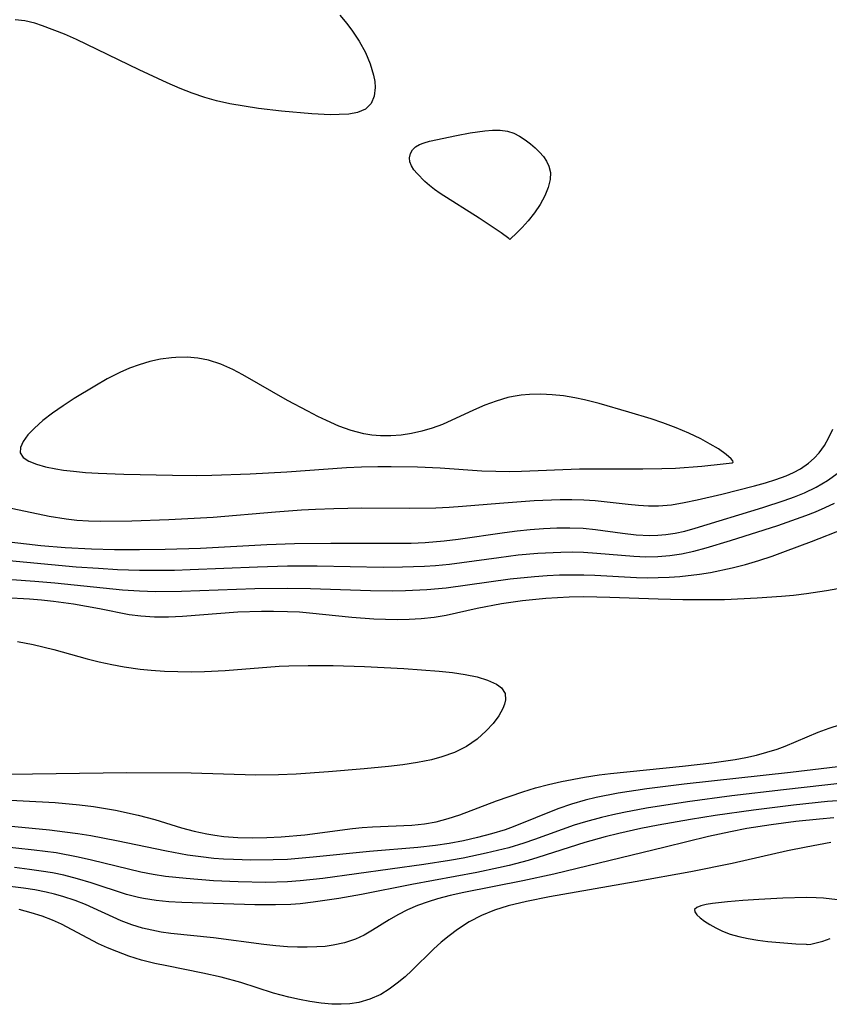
# Model space of a CAD drawing. Header units: metres. Extents: x 1073367 to 1082519, y 1569854 to 1574957.
# Tile 668 of 1056: x 1081152 to 1081262, y 1570410 to 1570543. Entities that reach past the tile are written whole.
import ezdxf

# ---------------------------------------------------------------- set-up
doc = ezdxf.new("R2010")
doc.units = ezdxf.units.M
doc.layers.add('CGG_CurvaNivelLidar_v1', color=253, linetype='Continuous', lineweight=30)

msp = doc.modelspace()

# ---------------------------------------------------------------- linework, layer by layer
at = {"layer": 'CGG_CurvaNivelLidar_v1'}
for p, q in [((1081153.0128, 1570543.0115, 78), (1081151.7143, 1570543.1494, 78)), ((1081195.534, 1570543.7473, 78), (1081196.4828, 1570542.6596, 78)), ((1081154.3637, 1570542.6904, 78), (1081153.0128, 1570543.0115, 78)), ((1081155.4217, 1570542.3367, 78), (1081154.3637, 1570542.6904, 78)), ((1081158.3819, 1570541.1857, 78), (1081155.4217, 1570542.3367, 78)), ((1081196.4828, 1570542.6596, 78), (1081197.2816, 1570541.6117, 78)), ((1081159.9944, 1570540.4754, 78), (1081158.3819, 1570541.1857, 78)), ((1081168.4532, 1570536.3985, 78), (1081159.9944, 1570540.4754, 78)), ((1081197.2816, 1570541.6117, 78), (1081198.187, 1570540.2544, 78)), ((1081198.187, 1570540.2544, 78), (1081199.0148, 1570538.7304, 78)), ((1081199.0148, 1570538.7304, 78), (1081199.6619, 1570537.1926, 78)), ((1081172.2361, 1570534.649, 78), (1081168.4532, 1570536.3985, 78)), ((1081199.6619, 1570537.1926, 78), (1081200.1082, 1570535.6842, 78)), ((1081200.1082, 1570535.6842, 78), (1081200.2626, 1570534.8295, 78)), ((1081173.9831, 1570533.8787, 78), (1081172.2361, 1570534.649, 78)), ((1081175.6347, 1570533.2209, 78), (1081173.9831, 1570533.8787, 78)), ((1081200.3256, 1570534.013, 78), (1081200.211, 1570532.8254, 78)), ((1081200.2626, 1570534.8295, 78), (1081200.3256, 1570534.013, 78)), ((1081177.3122, 1570532.6449, 78), (1081175.6347, 1570533.2209, 78)), ((1081178.895, 1570532.2005, 78), (1081177.3122, 1570532.6449, 78)), ((1081200.211, 1570532.8254, 78), (1081199.7901, 1570531.8343, 78)), ((1081180.6876, 1570531.8046, 78), (1081178.895, 1570532.2005, 78)), ((1081182.6189, 1570531.4592, 78), (1081180.6876, 1570531.8046, 78)), ((1081184.5601, 1570531.1716, 78), (1081182.6189, 1570531.4592, 78)), ((1081187.6676, 1570530.8081, 78), (1081184.5601, 1570531.1716, 78)), ((1081199.0032, 1570531.0852, 78), (1081197.9248, 1570530.6108, 78)), ((1081199.7901, 1570531.8343, 78), (1081199.0032, 1570531.0852, 78)), ((1081191.7681, 1570530.4346, 78), (1081187.6676, 1570530.8081, 78)), ((1081194.2767, 1570530.3312, 78), (1081191.7681, 1570530.4346, 78)), ((1081195.4455, 1570530.3341, 78), (1081194.2767, 1570530.3312, 78)), ((1081196.7562, 1570530.4028, 78), (1081195.4455, 1570530.3341, 78)), ((1081197.9248, 1570530.6108, 78), (1081196.7562, 1570530.4028, 78)), ((1081207.6648, 1570526.7359, 78), (1081211.2907, 1570527.5057, 78)), ((1081211.2907, 1570527.5057, 78), (1081213.1586, 1570527.864, 78)), ((1081213.1586, 1570527.864, 78), (1081215.1177, 1570528.1636, 78)), ((1081215.1177, 1570528.1636, 78), (1081216.1806, 1570528.2567, 78)), ((1081216.1806, 1570528.2567, 78), (1081217.2121, 1570528.2543, 78)), ((1081217.2121, 1570528.2543, 78), (1081218.199, 1570528.1107, 78)), ((1081218.199, 1570528.1107, 78), (1081219.0285, 1570527.8319, 78)), ((1081219.0285, 1570527.8319, 78), (1081219.8173, 1570527.434, 78)), ((1081219.8173, 1570527.434, 78), (1081220.5708, 1570526.9489, 78)), ((1081205.3617, 1570525.5848, 78), (1081205.7752, 1570526.0076, 78)), ((1081205.7752, 1570526.0076, 78), (1081206.3091, 1570526.3165, 78)), ((1081206.3091, 1570526.3165, 78), (1081206.9478, 1570526.5489, 78)), ((1081206.9478, 1570526.5489, 78), (1081207.6648, 1570526.7359, 78)), ((1081220.5708, 1570526.9489, 78), (1081221.2909, 1570526.4022, 78)), ((1081221.2909, 1570526.4022, 78), (1081221.9215, 1570525.8608, 78)), ((1081221.9215, 1570525.8608, 78), (1081222.5083, 1570525.2877, 78)), ((1081204.9716, 1570524.5246, 78), (1081205.0917, 1570525.0796, 78)), ((1081205.0175, 1570523.9503, 78), (1081204.9716, 1570524.5246, 78)), ((1081205.0917, 1570525.0796, 78), (1081205.3617, 1570525.5848, 78)), ((1081222.5083, 1570525.2877, 78), (1081223.0329, 1570524.6825, 78)), ((1081223.0329, 1570524.6825, 78), (1081223.4708, 1570524.0421, 78)), ((1081205.22, 1570523.4233, 78), (1081205.0175, 1570523.9503, 78)), ((1081205.5503, 1570522.901, 78), (1081205.22, 1570523.4233, 78)), ((1081223.4708, 1570524.0421, 78), (1081223.7905, 1570523.3603, 78)), ((1081223.7905, 1570523.3603, 78), (1081223.9759, 1570522.5367, 78)), ((1081205.9776, 1570522.3789, 78), (1081205.5503, 1570522.901, 78)), ((1081207.0437, 1570521.3005, 78), (1081205.9776, 1570522.3789, 78)), ((1081223.9759, 1570522.5367, 78), (1081223.943, 1570521.5897, 78)), ((1081207.6593, 1570520.7513, 78), (1081207.0437, 1570521.3005, 78)), ((1081208.3218, 1570520.2184, 78), (1081207.6593, 1570520.7513, 78)), ((1081223.6828, 1570520.5119, 78), (1081223.2253, 1570519.3656, 78)), ((1081223.943, 1570521.5897, 78), (1081223.6828, 1570520.5119, 78)), ((1081209.0879, 1570519.6745, 78), (1081208.3218, 1570520.2184, 78)), ((1081214.3846, 1570516.3566, 78), (1081209.0879, 1570519.6745, 78)), ((1081223.2253, 1570519.3656, 78), (1081222.6021, 1570518.2117, 78)), ((1081222.6021, 1570518.2117, 78), (1081221.8202, 1570517.0605, 78)), ((1081221.8202, 1570517.0605, 78), (1081220.9761, 1570516.0031, 78)), ((1081217.319, 1570514.3713, 78), (1081214.3846, 1570516.3566, 78)), ((1081220.9761, 1570516.0031, 78), (1081220.1484, 1570515.0784, 78)), ((1081218.3803, 1570513.6027, 78), (1081217.319, 1570514.3713, 78)), ((1081219.5009, 1570514.4126, 78), (1081218.5, 1570513.486, 78)), ((1081220.1484, 1570515.0784, 78), (1081219.5009, 1570514.4126, 78)), ((1081218.5, 1570513.486, 78), (1081218.3803, 1570513.6027, 78)), ((1081168.46, 1570496.5725, 78.5), (1081167.1528, 1570496.0863, 78.5)), ((1081169.903, 1570496.9912, 78.5), (1081168.46, 1570496.5725, 78.5)), ((1081171.3605, 1570497.2978, 78.5), (1081169.903, 1570496.9912, 78.5)), ((1081172.8222, 1570497.4942, 78.5), (1081171.3605, 1570497.2978, 78.5)), ((1081173.4377, 1570497.5431, 78.5), (1081172.8222, 1570497.4942, 78.5)), ((1081174.9277, 1570497.5716, 78.5), (1081173.4377, 1570497.5431, 78.5)), ((1081176.3978, 1570497.4601, 78.5), (1081174.9277, 1570497.5716, 78.5)), ((1081177.8371, 1570497.1877, 78.5), (1081176.3978, 1570497.4601, 78.5)), ((1081179.502, 1570496.6373, 78.5), (1081177.8371, 1570497.1877, 78.5)), ((1081181.1306, 1570495.9014, 78.5), (1081179.502, 1570496.6373, 78.5)), ((1081165.8668, 1570495.5165, 78.5), (1081164.153, 1570494.6376, 78.5)), ((1081167.1528, 1570496.0863, 78.5), (1081165.8668, 1570495.5165, 78.5)), ((1081182.44, 1570495.2161, 78.5), (1081181.1306, 1570495.9014, 78.5)), ((1081188.5089, 1570491.7437, 78.5), (1081182.44, 1570495.2161, 78.5)), ((1081164.153, 1570494.6376, 78.5), (1081162.4695, 1570493.6809, 78.5)), ((1081162.4695, 1570493.6809, 78.5), (1081159.6932, 1570491.9906, 78.5)), ((1081221.1397, 1570492.5518, 78.5), (1081220.0385, 1570492.4488, 78.5)), ((1081222.6714, 1570492.5886, 78.5), (1081221.1397, 1570492.5518, 78.5)), ((1081224.2074, 1570492.5181, 78.5), (1081222.6714, 1570492.5886, 78.5)), ((1081225.7403, 1570492.3521, 78.5), (1081224.2074, 1570492.5181, 78.5)), ((1081159.6932, 1570491.9906, 78.5), (1081158.1885, 1570491.019, 78.5)), ((1081191.2171, 1570490.2798, 78.5), (1081188.5089, 1570491.7437, 78.5)), ((1081216.6786, 1570491.6579, 78.5), (1081215.1403, 1570491.083, 78.5)), ((1081218.2405, 1570492.1178, 78.5), (1081216.6786, 1570491.6579, 78.5)), ((1081218.9468, 1570492.274, 78.5), (1081218.2405, 1570492.1178, 78.5)), ((1081220.0385, 1570492.4488, 78.5), (1081218.9468, 1570492.274, 78.5)), ((1081227.2624, 1570492.0968, 78.5), (1081225.7403, 1570492.3521, 78.5)), ((1081228.6051, 1570491.8041, 78.5), (1081227.2624, 1570492.0968, 78.5)), ((1081230.5523, 1570491.3271, 78.5), (1081228.6051, 1570491.8041, 78.5)), ((1081234.5696, 1570490.1804, 78.5), (1081230.5523, 1570491.3271, 78.5)), ((1081156.774, 1570490.0262, 78.5), (1081155.474, 1570489.0154, 78.5)), ((1081158.1885, 1570491.019, 78.5), (1081156.774, 1570490.0262, 78.5)), ((1081192.5781, 1570489.5861, 78.5), (1081191.2171, 1570490.2798, 78.5)), ((1081213.6207, 1570490.4328, 78.5), (1081209.396, 1570488.5066, 78.5)), ((1081215.1403, 1570491.083, 78.5), (1081213.6207, 1570490.4328, 78.5)), ((1081237.5887, 1570489.2596, 78.5), (1081234.5696, 1570490.1804, 78.5)), ((1081155.474, 1570489.0154, 78.5), (1081154.3278, 1570488.0013, 78.5)), ((1081193.7678, 1570489.0131, 78.5), (1081192.5781, 1570489.5861, 78.5)), ((1081195.4208, 1570488.2858, 78.5), (1081193.7678, 1570489.0131, 78.5)), ((1081209.396, 1570488.5066, 78.5), (1081208.0137, 1570487.9808, 78.5)), ((1081239.1725, 1570488.7262, 78.5), (1081237.5887, 1570489.2596, 78.5)), ((1081240.9655, 1570488.0519, 78.5), (1081239.1725, 1570488.7262, 78.5)), ((1081154.3278, 1570488.0013, 78.5), (1081153.4557, 1570487.0829, 78.5)), ((1081197.0867, 1570487.6729, 78.5), (1081195.4208, 1570488.2858, 78.5)), ((1081198.775, 1570487.2265, 78.5), (1081197.0867, 1570487.6729, 78.5)), ((1081199.8943, 1570487.0496, 78.5), (1081198.775, 1570487.2265, 78.5)), ((1081205.2145, 1570487.2664, 78.5), (1081203.8213, 1570487.0638, 78.5)), ((1081206.626, 1570487.5713, 78.5), (1081205.2145, 1570487.2664, 78.5)), ((1081208.0137, 1570487.9808, 78.5), (1081206.626, 1570487.5713, 78.5)), ((1081242.6891, 1570487.3208, 78.5), (1081240.9655, 1570488.0519, 78.5)), ((1081244.2854, 1570486.553, 78.5), (1081242.6891, 1570487.3208, 78.5)), ((1081261.5758, 1570486.7322, 78), (1081262.0952, 1570487.8719, 78)), ((1081152.8027, 1570486.1999, 78.5), (1081152.4283, 1570485.3802, 78.5)), ((1081153.4557, 1570487.0829, 78.5), (1081152.8027, 1570486.1999, 78.5)), ((1081201.0233, 1570486.9605, 78.5), (1081199.8943, 1570487.0496, 78.5)), ((1081202.4218, 1570486.9588, 78.5), (1081201.0233, 1570486.9605, 78.5)), ((1081203.8213, 1570487.0638, 78.5), (1081202.4218, 1570486.9588, 78.5)), ((1081245.5612, 1570485.8572, 78.5), (1081244.2854, 1570486.553, 78.5)), ((1081246.6583, 1570485.1864, 78.5), (1081245.5612, 1570485.8572, 78.5)), ((1081260.9768, 1570485.6614, 78), (1081261.5758, 1570486.7322, 78)), ((1081152.4283, 1570485.3802, 78.5), (1081152.4101, 1570484.6559, 78.5)), ((1081152.4101, 1570484.6559, 78.5), (1081152.8121, 1570484.0495, 78.5)), ((1081247.6969, 1570484.4596, 78.5), (1081246.6583, 1570485.1864, 78.5)), ((1081259.5966, 1570483.9347, 78), (1081260.2771, 1570484.6789, 78)), ((1081260.2771, 1570484.6789, 78), (1081260.9768, 1570485.6614, 78)), ((1081152.8121, 1570484.0495, 78.5), (1081153.568, 1570483.5497, 78.5)), ((1081153.568, 1570483.5497, 78.5), (1081154.5937, 1570483.1354, 78.5)), ((1081247.2873, 1570483.1596, 78.5), (1081248.5, 1570483.3358, 78.5)), ((1081248.3775, 1570483.8696, 78.5), (1081247.6969, 1570484.4596, 78.5)), ((1081248.6078, 1570483.5836, 78.5), (1081248.3775, 1570483.8696, 78.5)), ((1081248.5, 1570483.3358, 78.5), (1081248.6632, 1570483.4076, 78.5)), ((1081248.6632, 1570483.4076, 78.5), (1081248.6078, 1570483.5836, 78.5)), ((1081257.7458, 1570482.5223, 78), (1081258.8363, 1570483.2688, 78)), ((1081258.8363, 1570483.2688, 78), (1081259.5966, 1570483.9347, 78)), ((1081154.5937, 1570483.1354, 78.5), (1081155.8223, 1570482.7909, 78.5)), ((1081155.8223, 1570482.7909, 78.5), (1081157.2019, 1570482.5054, 78.5)), ((1081157.2019, 1570482.5054, 78.5), (1081158.2475, 1570482.3366, 78.5)), ((1081158.2475, 1570482.3366, 78.5), (1081159.5957, 1570482.1714, 78.5)), ((1081159.5957, 1570482.1714, 78.5), (1081161.2362, 1570482.0255, 78.5)), ((1081161.2362, 1570482.0255, 78.5), (1081162.9264, 1570481.9173, 78.5)), ((1081162.9264, 1570481.9173, 78.5), (1081166.3955, 1570481.7785, 78.5)), ((1081183.4592, 1570481.826, 78.5), (1081188.4086, 1570482.1094, 78.5)), ((1081188.4086, 1570482.1094, 78.5), (1081196.4347, 1570482.6859, 78.5)), ((1081196.4347, 1570482.6859, 78.5), (1081198.4848, 1570482.7824, 78.5)), ((1081198.4848, 1570482.7824, 78.5), (1081200.6736, 1570482.8315, 78.5)), ((1081200.6736, 1570482.8315, 78.5), (1081202.4682, 1570482.8355, 78.5)), ((1081202.4682, 1570482.8355, 78.5), (1081206.0537, 1570482.7632, 78.5)), ((1081206.0537, 1570482.7632, 78.5), (1081209.0788, 1570482.6261, 78.5)), ((1081209.0788, 1570482.6261, 78.5), (1081214.7457, 1570482.2559, 78.5)), ((1081214.7457, 1570482.2559, 78.5), (1081216.6331, 1570482.1768, 78.5)), ((1081216.6331, 1570482.1768, 78.5), (1081218.5031, 1570482.1578, 78.5)), ((1081218.5031, 1570482.1578, 78.5), (1081220.0776, 1570482.1838, 78.5)), ((1081220.0776, 1570482.1838, 78.5), (1081227.915, 1570482.4872, 78.5)), ((1081227.915, 1570482.4872, 78.5), (1081236.4435, 1570482.4996, 78.5)), ((1081236.4435, 1570482.4996, 78.5), (1081239.0474, 1570482.5438, 78.5)), ((1081239.0474, 1570482.5438, 78.5), (1081240.8765, 1570482.6119, 78.5)), ((1081240.8765, 1570482.6119, 78.5), (1081244.4113, 1570482.8652, 78.5)), ((1081244.4113, 1570482.8652, 78.5), (1081247.2873, 1570483.1596, 78.5)), ((1081255.802, 1570481.5631, 78), (1081256.8002, 1570482.0107, 78)), ((1081256.8002, 1570482.0107, 78), (1081257.7458, 1570482.5223, 78)), ((1081261.3814, 1570480.9123, 77.5), (1081262.8458, 1570481.9548, 77.5)), ((1081166.3955, 1570481.7785, 78.5), (1081172.964, 1570481.6429, 78.5)), ((1081172.964, 1570481.6429, 78.5), (1081176.2674, 1570481.623, 78.5)), ((1081176.2674, 1570481.623, 78.5), (1081178.2731, 1570481.647, 78.5)), ((1081178.2731, 1570481.647, 78.5), (1081183.4592, 1570481.826, 78.5)), ((1081251.5451, 1570480.1994, 78), (1081253.0067, 1570480.6074, 78)), ((1081253.0067, 1570480.6074, 78), (1081254.4311, 1570481.0538, 78)), ((1081254.4311, 1570481.0538, 78), (1081255.802, 1570481.5631, 78)), ((1081259.8664, 1570480.0336, 77.5), (1081261.3814, 1570480.9123, 77.5)), ((1081247.1298, 1570479.081, 78), (1081251.5451, 1570480.1994, 78)), ((1081256.9207, 1570478.7186, 77.5), (1081258.2755, 1570479.271, 77.5)), ((1081258.2755, 1570479.271, 77.5), (1081259.8664, 1570480.0336, 77.5)), ((1081212.1067, 1570477.4445, 78), (1081217.1188, 1570477.8717, 78)), ((1081217.1188, 1570477.8717, 78), (1081221.7713, 1570478.2173, 78)), ((1081221.7713, 1570478.2173, 78), (1081225.3027, 1570478.3722, 78)), ((1081225.3027, 1570478.3722, 78), (1081226.8952, 1570478.3806, 78)), ((1081226.8952, 1570478.3806, 78), (1081228.4811, 1570478.3332, 78)), ((1081228.4811, 1570478.3332, 78), (1081230.0407, 1570478.2233, 78)), ((1081230.0407, 1570478.2233, 78), (1081234.5029, 1570477.7248, 78)), ((1081240.3194, 1570477.6664, 78), (1081242.06, 1570477.9474, 78)), ((1081242.06, 1570477.9474, 78), (1081243.8051, 1570478.3068, 78)), ((1081243.8051, 1570478.3068, 78), (1081247.1298, 1570479.081, 78)), ((1081252.6403, 1570477.276, 77.5), (1081255.5363, 1570478.2165, 77.5)), ((1081255.5363, 1570478.2165, 77.5), (1081256.9207, 1570478.7186, 77.5)), ((1081149.6757, 1570477.525, 78), (1081156.3126, 1570476.1051, 78)), ((1081178.4701, 1570475.9838, 78), (1081186.8839, 1570476.72, 78)), ((1081186.8839, 1570476.72, 78), (1081190.3889, 1570476.9681, 78)), ((1081190.3889, 1570476.9681, 78), (1081192.269, 1570477.0677, 78)), ((1081192.269, 1570477.0677, 78), (1081194.7329, 1570477.1631, 78)), ((1081194.7329, 1570477.1631, 78), (1081198.5035, 1570477.2414, 78)), ((1081198.5035, 1570477.2414, 78), (1081204.9903, 1570477.1965, 78)), ((1081204.9903, 1570477.1965, 78), (1081208.497, 1570477.2372, 78)), ((1081208.497, 1570477.2372, 78), (1081210.3034, 1570477.32, 78)), ((1081210.3034, 1570477.32, 78), (1081212.1067, 1570477.4445, 78)), ((1081234.5029, 1570477.7248, 78), (1081235.8656, 1570477.5909, 78)), ((1081235.8656, 1570477.5909, 78), (1081237.2238, 1570477.5115, 78)), ((1081237.2238, 1570477.5115, 78), (1081238.5775, 1570477.5142, 78)), ((1081238.5775, 1570477.5142, 78), (1081240.3194, 1570477.6664, 78)), ((1081243.5406, 1570474.4862, 77.5), (1081252.6403, 1570477.276, 77.5)), ((1081258.4577, 1570476.191, 77), (1081259.7703, 1570476.7089, 77)), ((1081259.7703, 1570476.7089, 77), (1081261.0623, 1570477.2634, 77)), ((1081261.0623, 1570477.2634, 77), (1081262.3296, 1570477.8573, 77)), ((1081156.3126, 1570476.1051, 78), (1081158.5989, 1570475.7357, 78)), ((1081158.5989, 1570475.7357, 78), (1081160.0632, 1570475.5863, 78)), ((1081160.0632, 1570475.5863, 78), (1081161.6422, 1570475.4933, 78)), ((1081161.6422, 1570475.4933, 78), (1081163.229, 1570475.4528, 78)), ((1081163.229, 1570475.4528, 78), (1081167.4546, 1570475.4915, 78)), ((1081167.4546, 1570475.4915, 78), (1081172.4529, 1570475.6524, 78)), ((1081172.4529, 1570475.6524, 78), (1081178.4701, 1570475.9838, 78)), ((1081254.6889, 1570474.8733, 77), (1081258.4577, 1570476.191, 77)), ((1081211.5308, 1570472.9896, 77.5), (1081217.8074, 1570473.903, 77.5)), ((1081217.8074, 1570473.903, 77.5), (1081219.4859, 1570474.1164, 77.5)), ((1081219.4859, 1570474.1164, 77.5), (1081221.2697, 1570474.3046, 77.5)), ((1081221.2697, 1570474.3046, 77.5), (1081223.0517, 1570474.4469, 77.5)), ((1081223.0517, 1570474.4469, 77.5), (1081224.8294, 1570474.5334, 77.5)), ((1081224.8294, 1570474.5334, 77.5), (1081226.5996, 1570474.5512, 77.5)), ((1081226.5996, 1570474.5512, 77.5), (1081228.4125, 1570474.4795, 77.5)), ((1081228.4125, 1570474.4795, 77.5), (1081230.0799, 1570474.3193, 77.5)), ((1081230.0799, 1570474.3193, 77.5), (1081233.7202, 1570473.8045, 77.5)), ((1081240.8482, 1570473.8252, 77.5), (1081242.1172, 1570474.1025, 77.5)), ((1081242.1172, 1570474.1025, 77.5), (1081243.5406, 1570474.4862, 77.5)), ((1081248.3155, 1570472.8232, 77), (1081254.6889, 1570474.8733, 77)), ((1081259.2122, 1570472.6848, 76.5), (1081263.597, 1570474.4059, 76.5)), ((1081150.1645, 1570472.7413, 77.5), (1081155.1887, 1570472.1711, 77.5)), ((1081205.1867, 1570472.4895, 77.5), (1081207.0827, 1570472.5642, 77.5)), ((1081207.0827, 1570472.5642, 77.5), (1081209.6573, 1570472.7684, 77.5)), ((1081209.6573, 1570472.7684, 77.5), (1081211.5308, 1570472.9896, 77.5)), ((1081233.7202, 1570473.8045, 77.5), (1081235.5562, 1570473.5965, 77.5)), ((1081235.5562, 1570473.5965, 77.5), (1081237.3894, 1570473.5052, 77.5)), ((1081237.3894, 1570473.5052, 77.5), (1081238.4847, 1570473.5304, 77.5)), ((1081238.4847, 1570473.5304, 77.5), (1081239.5721, 1570473.6258, 77.5)), ((1081239.5721, 1570473.6258, 77.5), (1081240.8482, 1570473.8252, 77.5)), ((1081245.0121, 1570471.8182, 77), (1081248.3155, 1570472.8232, 77)), ((1081255.7126, 1570471.3669, 76.5), (1081259.2122, 1570472.6848, 76.5)), ((1081155.1887, 1570472.1711, 77.5), (1081158.492, 1570471.8684, 77.5)), ((1081158.492, 1570471.8684, 77.5), (1081162.0338, 1570471.6851, 77.5)), ((1081162.0338, 1570471.6851, 77.5), (1081165.1544, 1570471.6262, 77.5)), ((1081165.1544, 1570471.6262, 77.5), (1081168.4906, 1570471.6123, 77.5)), ((1081168.4906, 1570471.6123, 77.5), (1081171.9576, 1570471.6567, 77.5)), ((1081171.9576, 1570471.6567, 77.5), (1081176.7316, 1570471.8026, 77.5)), ((1081176.7316, 1570471.8026, 77.5), (1081185.7075, 1570472.2665, 77.5)), ((1081185.7075, 1570472.2665, 77.5), (1081189.414, 1570472.409, 77.5)), ((1081189.414, 1570472.409, 77.5), (1081194.3372, 1570472.4802, 77.5)), ((1081194.3372, 1570472.4802, 77.5), (1081203.2865, 1570472.4588, 77.5)), ((1081203.2865, 1570472.4588, 77.5), (1081205.1867, 1570472.4895, 77.5)), ((1081222.3005, 1570471.1074, 77), (1081225.4099, 1570471.2626, 77)), ((1081225.4099, 1570471.2626, 77), (1081226.9614, 1570471.2772, 77)), ((1081226.9614, 1570471.2772, 77), (1081228.4685, 1570471.2408, 77)), ((1081228.4685, 1570471.2408, 77), (1081230.2331, 1570471.1311, 77)), ((1081241.6915, 1570471.0273, 77), (1081243.3565, 1570471.3823, 77)), ((1081243.3565, 1570471.3823, 77), (1081245.0121, 1570471.8182, 77)), ((1081253.9244, 1570470.7225, 76.5), (1081255.7126, 1570471.3669, 76.5)), ((1081149.9705, 1570470.21, 77), (1081159.9819, 1570469.2938, 77)), ((1081210.3573, 1570469.6512, 77), (1081217.0029, 1570470.5522, 77)), ((1081217.0029, 1570470.5522, 77), (1081219.6504, 1570470.8711, 77)), ((1081219.6504, 1570470.8711, 77), (1081222.3005, 1570471.1074, 77)), ((1081230.2331, 1570471.1311, 77), (1081235.2651, 1570470.6946, 77)), ((1081235.2651, 1570470.6946, 77), (1081236.8825, 1570470.6331, 77)), ((1081236.8825, 1570470.6331, 77), (1081238.4964, 1570470.6585, 77)), ((1081238.4964, 1570470.6585, 77), (1081240.0989, 1570470.7903, 77)), ((1081240.0989, 1570470.7903, 77), (1081241.6915, 1570471.0273, 77)), ((1081250.3224, 1570469.603, 76.5), (1081252.121, 1570470.1252, 76.5)), ((1081252.121, 1570470.1252, 76.5), (1081253.9244, 1570470.7225, 76.5)), ((1081159.9819, 1570469.2938, 77), (1081162.9721, 1570469.078, 77)), ((1081162.9721, 1570469.078, 77), (1081165.5237, 1570468.9329, 77)), ((1081165.5237, 1570468.9329, 77), (1081168.5003, 1570468.8214, 77)), ((1081168.5003, 1570468.8214, 77), (1081170.075, 1570468.8024, 77)), ((1081170.075, 1570468.8024, 77), (1081173.226, 1570468.8342, 77)), ((1081173.226, 1570468.8342, 77), (1081175.3497, 1570468.8917, 77)), ((1081175.3497, 1570468.8917, 77), (1081184.4249, 1570469.2736, 77)), ((1081184.4249, 1570469.2736, 77), (1081188.5056, 1570469.3889, 77)), ((1081188.5056, 1570469.3889, 77), (1081192.51, 1570469.3871, 77)), ((1081192.51, 1570469.3871, 77), (1081201.426, 1570469.2494, 77)), ((1081201.426, 1570469.2494, 77), (1081204.0343, 1570469.26, 77)), ((1081204.0343, 1570469.26, 77), (1081206.9868, 1570469.3596, 77)), ((1081206.9868, 1570469.3596, 77), (1081208.4586, 1570469.4605, 77)), ((1081208.4586, 1570469.4605, 77), (1081210.3573, 1570469.6512, 77)), ((1081245.5959, 1570468.5285, 76.5), (1081248.5076, 1570469.1423, 76.5)), ((1081248.5076, 1570469.1423, 76.5), (1081250.3224, 1570469.603, 76.5)), ((1081151.2669, 1570467.5838, 76.5), (1081154.3623, 1570467.3526, 76.5)), ((1081154.3623, 1570467.3526, 76.5), (1081157.1, 1570467.1068, 76.5)), ((1081209.9097, 1570466.4401, 76.5), (1081218.5589, 1570467.657, 76.5)), ((1081218.5589, 1570467.657, 76.5), (1081221.833, 1570467.9851, 76.5)), ((1081221.833, 1570467.9851, 76.5), (1081223.5654, 1570468.103, 76.5)), ((1081223.5654, 1570468.103, 76.5), (1081225.209, 1570468.1777, 76.5)), ((1081225.209, 1570468.1777, 76.5), (1081226.8524, 1570468.2122, 76.5)), ((1081226.8524, 1570468.2122, 76.5), (1081228.4948, 1570468.2004, 76.5)), ((1081228.4948, 1570468.2004, 76.5), (1081229.9947, 1570468.1467, 76.5)), ((1081229.9947, 1570468.1467, 76.5), (1081235.5968, 1570467.8491, 76.5)), ((1081235.5968, 1570467.8491, 76.5), (1081237.0623, 1570467.8087, 76.5)), ((1081237.0623, 1570467.8087, 76.5), (1081238.5263, 1570467.8105, 76.5)), ((1081238.5263, 1570467.8105, 76.5), (1081239.9956, 1570467.8673, 76.5)), ((1081239.9956, 1570467.8673, 76.5), (1081241.4623, 1570467.9754, 76.5)), ((1081241.4623, 1570467.9754, 76.5), (1081244.1302, 1570468.2874, 76.5)), ((1081244.1302, 1570468.2874, 76.5), (1081245.5959, 1570468.5285, 76.5)), ((1081157.1, 1570467.1068, 76.5), (1081166.2187, 1570466.1657, 76.5)), ((1081166.2187, 1570466.1657, 76.5), (1081168.5216, 1570466.0164, 76.5)), ((1081168.5216, 1570466.0164, 76.5), (1081170.6564, 1570465.9604, 76.5)), ((1081170.6564, 1570465.9604, 76.5), (1081174.1811, 1570465.9965, 76.5)), ((1081174.1811, 1570465.9965, 76.5), (1081184.0884, 1570466.3354, 76.5)), ((1081184.0884, 1570466.3354, 76.5), (1081188.4988, 1570466.396, 76.5)), ((1081188.4988, 1570466.396, 76.5), (1081191.5917, 1570466.3396, 76.5)), ((1081191.5917, 1570466.3396, 76.5), (1081199.6998, 1570466.0587, 76.5)), ((1081199.6998, 1570466.0587, 76.5), (1081202.6559, 1570466.0385, 76.5)), ((1081202.6559, 1570466.0385, 76.5), (1081204.4157, 1570466.0662, 76.5)), ((1081204.4157, 1570466.0662, 76.5), (1081207.3114, 1570466.1976, 76.5)), ((1081207.3114, 1570466.1976, 76.5), (1081209.9097, 1570466.4401, 76.5)), ((1081261.2602, 1570466.0427, 76), (1081258.5472, 1570465.6357, 76)), ((1081262.772, 1570466.3083, 76), (1081261.2602, 1570466.0427, 76)), ((1081153.6454, 1570464.9078, 76), (1081150.3815, 1570465.0955, 76)), ((1081155.2712, 1570464.7724, 76), (1081153.6454, 1570464.9078, 76)), ((1081156.8906, 1570464.6048, 76), (1081155.2712, 1570464.7724, 76)), ((1081159.6171, 1570464.2371, 76), (1081156.8906, 1570464.6048, 76)), ((1081220.2062, 1570464.702, 76), (1081217.3807, 1570464.2812, 76)), ((1081223.357, 1570465.0073, 76), (1081220.2062, 1570464.702, 76)), ((1081226.5262, 1570465.1697, 76), (1081223.357, 1570465.0073, 76)), ((1081228.4967, 1570465.1994, 76), (1081226.5262, 1570465.1697, 76)), ((1081231.9899, 1570465.1339, 76), (1081228.4967, 1570465.1994, 76)), ((1081238.5234, 1570464.9098, 76), (1081231.9899, 1570465.1339, 76)), ((1081241.859, 1570464.8336, 76), (1081238.5234, 1570464.9098, 76)), ((1081245.5979, 1570464.8028, 76), (1081241.859, 1570464.8336, 76)), ((1081247.4641, 1570464.8347, 76), (1081245.5979, 1570464.8028, 76)), ((1081251.9167, 1570465.0412, 76), (1081247.4641, 1570464.8347, 76)), ((1081255.18, 1570465.262, 76), (1081251.9167, 1570465.0412, 76)), ((1081256.7993, 1570465.4183, 76), (1081255.18, 1570465.262, 76)), ((1081258.5472, 1570465.6357, 76), (1081256.7993, 1570465.4183, 76)), ((1081163.0881, 1570463.615, 76), (1081159.6171, 1570464.2371, 76)), ((1081167.1325, 1570462.8106, 76), (1081163.0881, 1570463.615, 76)), ((1081184.9909, 1570463.2501, 76), (1081181.7991, 1570463.1304, 76)), ((1081186.5884, 1570463.259, 76), (1081184.9909, 1570463.2501, 76)), ((1081188.4714, 1570463.2171, 76), (1081186.5884, 1570463.259, 76)), ((1081214.0925, 1570463.6282, 76), (1081209.9059, 1570462.704, 76)), ((1081217.3807, 1570464.2812, 76), (1081214.0925, 1570463.6282, 76)), ((1081168.6883, 1570462.5947, 76), (1081167.1325, 1570462.8106, 76)), ((1081170.5566, 1570462.4714, 76), (1081168.6883, 1570462.5947, 76)), ((1081172.4219, 1570462.4738, 76), (1081170.5566, 1570462.4714, 76)), ((1081174.2994, 1570462.5623, 76), (1081172.4219, 1570462.4738, 76)), ((1081181.7991, 1570463.1304, 76), (1081174.2994, 1570462.5623, 76)), ((1081190.1028, 1570463.1283, 76), (1081188.4714, 1570463.2171, 76)), ((1081191.4413, 1570463.0218, 76), (1081190.1028, 1570463.1283, 76)), ((1081197.1587, 1570462.4174, 76), (1081191.4413, 1570463.0218, 76)), ((1081200.1264, 1570462.199, 76), (1081197.1587, 1570462.4174, 76)), ((1081201.7316, 1570462.1394, 76), (1081200.1264, 1570462.199, 76)), ((1081203.333, 1570462.1247, 76), (1081201.7316, 1570462.1394, 76)), ((1081204.9285, 1570462.1596, 76), (1081203.333, 1570462.1247, 76)), ((1081206.5152, 1570462.2521, 76), (1081204.9285, 1570462.1596, 76)), ((1081208.3111, 1570462.4423, 76), (1081206.5152, 1570462.2521, 76)), ((1081209.9059, 1570462.704, 76), (1081208.3111, 1570462.4423, 76)), ((1081152.0471, 1570459.2112, 75.5), (1081154.1415, 1570458.7913, 75.5)), ((1081154.1415, 1570458.7913, 75.5), (1081156.9422, 1570458.104, 75.5)), ((1081156.9422, 1570458.104, 75.5), (1081161.4258, 1570456.8413, 75.5)), ((1081161.4258, 1570456.8413, 75.5), (1081163.0809, 1570456.4392, 75.5)), ((1081163.0809, 1570456.4392, 75.5), (1081164.7531, 1570456.0918, 75.5)), ((1081164.7531, 1570456.0918, 75.5), (1081166.4378, 1570455.7904, 75.5)), ((1081166.4378, 1570455.7904, 75.5), (1081168.602, 1570455.4745, 75.5)), ((1081168.602, 1570455.4745, 75.5), (1081170.068, 1570455.322, 75.5)), ((1081170.068, 1570455.322, 75.5), (1081171.8662, 1570455.1926, 75.5)), ((1081177.3016, 1570455.1246, 75.5), (1081180.0952, 1570455.2755, 75.5)), ((1081180.0952, 1570455.2755, 75.5), (1081187.365, 1570455.8483, 75.5)), ((1081187.365, 1570455.8483, 75.5), (1081188.6627, 1570455.9097, 75.5)), ((1081188.6627, 1570455.9097, 75.5), (1081191.2628, 1570455.9589, 75.5)), ((1081191.2628, 1570455.9589, 75.5), (1081194.6355, 1570455.9382, 75.5)), ((1081194.6355, 1570455.9382, 75.5), (1081198.8685, 1570455.8023, 75.5)), ((1081198.8685, 1570455.8023, 75.5), (1081204.2054, 1570455.5246, 75.5)), ((1081204.2054, 1570455.5246, 75.5), (1081208.9451, 1570455.1869, 75.5)), ((1081171.8662, 1570455.1926, 75.5), (1081173.6728, 1570455.1174, 75.5)), ((1081173.6728, 1570455.1174, 75.5), (1081175.4852, 1570455.0942, 75.5)), ((1081175.4852, 1570455.0942, 75.5), (1081177.3016, 1570455.1246, 75.5)), ((1081208.9451, 1570455.1869, 75.5), (1081210.7749, 1570455.0038, 75.5)), ((1081210.7749, 1570455.0038, 75.5), (1081212.4958, 1570454.7465, 75.5)), ((1081212.4958, 1570454.7465, 75.5), (1081214.0923, 1570454.404, 75.5)), ((1081214.0923, 1570454.404, 75.5), (1081215.5128, 1570453.9712, 75.5)), ((1081215.5128, 1570453.9712, 75.5), (1081216.6883, 1570453.4355, 75.5)), ((1081216.6883, 1570453.4355, 75.5), (1081217.0186, 1570453.2244, 75.5)), ((1081217.0186, 1570453.2244, 75.5), (1081217.3864, 1570452.9169, 75.5)), ((1081217.3864, 1570452.9169, 75.5), (1081217.8585, 1570452.1862, 75.5)), ((1081217.9346, 1570451.3113, 75.5), (1081217.8067, 1570450.7406, 75.5)), ((1081217.8585, 1570452.1862, 75.5), (1081217.9346, 1570451.3113, 75.5)), ((1081217.571, 1570450.1447, 75.5), (1081217.0006, 1570449.1411, 75.5)), ((1081217.8067, 1570450.7406, 75.5), (1081217.571, 1570450.1447, 75.5)), ((1081217.0006, 1570449.1411, 75.5), (1081216.2402, 1570448.1195, 75.5)), ((1081216.2402, 1570448.1195, 75.5), (1081215.3253, 1570447.1121, 75.5)), ((1081260.1239, 1570446.9414, 76), (1081261.6254, 1570447.5049, 76)), ((1081261.6254, 1570447.5049, 76), (1081263.151, 1570447.9857, 76)), ((1081214.0788, 1570445.9909, 75.5), (1081212.6555, 1570445.0062, 75.5)), ((1081215.3253, 1570447.1121, 75.5), (1081214.0788, 1570445.9909, 75.5)), ((1081255.68, 1570445.0698, 76), (1081260.1239, 1570446.9414, 76)), ((1081212.6555, 1570445.0062, 75.5), (1081211.0569, 1570444.2152, 75.5)), ((1081253.2225, 1570444.2261, 76), (1081254.6035, 1570444.6652, 76)), ((1081254.6035, 1570444.6652, 76), (1081255.68, 1570445.0698, 76)), ((1081209.3237, 1570443.5955, 75.5), (1081207.9083, 1570443.214, 75.5)), ((1081211.0569, 1570444.2152, 75.5), (1081209.3237, 1570443.5955, 75.5)), ((1081248.9254, 1570443.2676, 76), (1081250.3781, 1570443.5396, 76)), ((1081250.3781, 1570443.5396, 76), (1081251.8121, 1570443.8554, 76)), ((1081251.8121, 1570443.8554, 76), (1081253.2225, 1570444.2261, 76)), ((1081198.8555, 1570441.9866, 75.5), (1081194.0161, 1570441.5861, 75.5)), ((1081202.1081, 1570442.297, 75.5), (1081198.8555, 1570441.9866, 75.5)), ((1081204.079, 1570442.5334, 75.5), (1081202.1081, 1570442.297, 75.5)), ((1081206.0186, 1570442.8301, 75.5), (1081204.079, 1570442.5334, 75.5)), ((1081207.9083, 1570443.214, 75.5), (1081206.0186, 1570442.8301, 75.5)), ((1081232.1093, 1570441.3613, 76), (1081241.8343, 1570442.3401, 76)), ((1081241.8343, 1570442.3401, 76), (1081245.7628, 1570442.7933, 76)), ((1081245.7628, 1570442.7933, 76), (1081248.9254, 1570443.2676, 76)), ((1081265.1546, 1570442.5439, 76.5), (1081256.3762, 1570441.4987, 76.5)), ((1081166.8022, 1570441.4741, 75.5), (1081150.8513, 1570441.2101, 75.5)), ((1081175.4642, 1570441.4132, 75.5), (1081166.8022, 1570441.4741, 75.5)), ((1081184.215, 1570441.1417, 75.5), (1081175.4642, 1570441.4132, 75.5)), ((1081187.2763, 1570441.163, 75.5), (1081184.215, 1570441.1417, 75.5)), ((1081189.6761, 1570441.2777, 75.5), (1081187.2763, 1570441.163, 75.5)), ((1081194.0161, 1570441.5861, 75.5), (1081189.6761, 1570441.2777, 75.5)), ((1081225.4586, 1570440.277, 76), (1081228.584, 1570440.8705, 76)), ((1081228.584, 1570440.8705, 76), (1081230.5615, 1570441.1678, 76)), ((1081230.5615, 1570441.1678, 76), (1081232.1093, 1570441.3613, 76)), ((1081256.3762, 1570441.4987, 76.5), (1081242.0577, 1570439.924, 76.5)), ((1081220.2391, 1570438.9067, 76), (1081221.9737, 1570439.4412, 76)), ((1081221.9737, 1570439.4412, 76), (1081223.7062, 1570439.8884, 76)), ((1081223.7062, 1570439.8884, 76), (1081225.4586, 1570440.277, 76)), ((1081242.0577, 1570439.924, 76.5), (1081236.9914, 1570439.2814, 76.5)), ((1081263.8424, 1570440.0824, 77), (1081255.4471, 1570439.1666, 77)), ((1081145.477, 1570438.0396, 76), (1081157.1038, 1570437.4449, 76)), ((1081216.705, 1570437.6612, 76), (1081220.2391, 1570438.9067, 76)), ((1081230.1549, 1570438.1144, 76.5), (1081228.6845, 1570437.7593, 76.5)), ((1081233.135, 1570438.6968, 76.5), (1081230.1549, 1570438.1144, 76.5)), ((1081236.9914, 1570439.2814, 76.5), (1081233.135, 1570438.6968, 76.5)), ((1081248.498, 1570438.3484, 77), (1081242.4688, 1570437.5345, 77)), ((1081255.4471, 1570439.1666, 77), (1081248.498, 1570438.3484, 77)), ((1081157.1038, 1570437.4449, 76), (1081160.398, 1570437.1539, 76)), ((1081160.398, 1570437.1539, 76), (1081162.3111, 1570436.9096, 76)), ((1081162.3111, 1570436.9096, 76), (1081165.2652, 1570436.408, 76)), ((1081211.7509, 1570435.7989, 76), (1081216.705, 1570437.6612, 76)), ((1081226.818, 1570437.2236, 76.5), (1081224.9841, 1570436.5979, 76.5)), ((1081228.6845, 1570437.7593, 76.5), (1081226.818, 1570437.2236, 76.5)), ((1081236.9774, 1570436.682, 77), (1081233.9176, 1570436.1171, 77)), ((1081242.4688, 1570437.5345, 77), (1081236.9774, 1570436.682, 77)), ((1081256.8087, 1570437.0911, 77.5), (1081251.3896, 1570436.4351, 77.5)), ((1081261.3985, 1570437.567, 77.5), (1081256.8087, 1570437.0911, 77.5)), ((1081265.5, 1570437.8699, 77.5), (1081261.3985, 1570437.567, 77.5)), ((1081165.2652, 1570436.408, 76), (1081168.3161, 1570435.7511, 76)), ((1081168.3161, 1570435.7511, 76), (1081170.5866, 1570435.1378, 76)), ((1081210.1717, 1570435.2762, 76), (1081211.7509, 1570435.7989, 76)), ((1081224.9841, 1570436.5979, 76.5), (1081218.939, 1570434.1581, 76.5)), ((1081230.8741, 1570435.438, 77), (1081228.7126, 1570434.8594, 77)), ((1081232.3907, 1570435.793, 77), (1081230.8741, 1570435.438, 77)), ((1081233.9176, 1570436.1171, 77), (1081232.3907, 1570435.793, 77)), ((1081246.2358, 1570435.7145, 77.5), (1081242.8889, 1570435.1705, 77.5)), ((1081251.3896, 1570436.4351, 77.5), (1081246.2358, 1570435.7145, 77.5)), ((1081262.2265, 1570435.3603, 78), (1081260.3052, 1570435.2043, 78)), ((1081156.3477, 1570433.7132, 76.5), (1081145.8058, 1570434.7205, 76.5)), ((1081170.5866, 1570435.1378, 76), (1081174.1767, 1570434.0232, 76)), ((1081174.1767, 1570434.0232, 76), (1081175.8731, 1570433.5675, 76)), ((1081197.2684, 1570433.9351, 76), (1081198.5492, 1570434.0656, 76)), ((1081198.5492, 1570434.0656, 76), (1081199.9745, 1570434.1653, 76)), ((1081199.9745, 1570434.1653, 76), (1081205.2606, 1570434.3966, 76)), ((1081205.2606, 1570434.3966, 76), (1081206.9943, 1570434.5733, 76)), ((1081206.9943, 1570434.5733, 76), (1081208.5752, 1570434.854, 76)), ((1081208.5752, 1570434.854, 76), (1081210.1717, 1570435.2762, 76)), ((1081218.939, 1570434.1581, 76.5), (1081217.8719, 1570433.7792, 76.5)), ((1081227.2, 1570434.3853, 77), (1081221.8314, 1570432.4399, 77)), ((1081228.7126, 1570434.8594, 77), (1081227.2, 1570434.3853, 77)), ((1081238.512, 1570434.3818, 77.5), (1081236.2088, 1570433.9251, 77.5)), ((1081242.8889, 1570435.1705, 77.5), (1081238.512, 1570434.3818, 77.5)), ((1081253.8075, 1570434.4367, 78), (1081250.5198, 1570433.9187, 78)), ((1081257.1063, 1570434.868, 78), (1081253.8075, 1570434.4367, 78)), ((1081260.3052, 1570435.2043, 78), (1081257.1063, 1570434.868, 78)), ((1081158.4489, 1570433.4611, 76.5), (1081156.3477, 1570433.7132, 76.5)), ((1081160.1668, 1570433.2151, 76.5), (1081158.4489, 1570433.4611, 76.5)), ((1081161.9223, 1570432.9308, 76.5), (1081160.1668, 1570433.2151, 76.5)), ((1081165.4173, 1570432.2846, 76.5), (1081161.9223, 1570432.9308, 76.5)), ((1081175.8731, 1570433.5675, 76), (1081177.5921, 1570433.2004, 76)), ((1081177.5921, 1570433.2004, 76), (1081178.6732, 1570433.0253, 76)), ((1081178.6732, 1570433.0253, 76), (1081179.8858, 1570432.8786, 76)), ((1081179.8858, 1570432.8786, 76), (1081181.8081, 1570432.7396, 76)), ((1081181.8081, 1570432.7396, 76), (1081183.7427, 1570432.6927, 76)), ((1081183.7427, 1570432.6927, 76), (1081185.6842, 1570432.7205, 76)), ((1081185.6842, 1570432.7205, 76), (1081187.6278, 1570432.8121, 76)), ((1081187.6278, 1570432.8121, 76), (1081190.836, 1570433.0944, 76)), ((1081190.836, 1570433.0944, 76), (1081197.2684, 1570433.9351, 76)), ((1081214.1473, 1570432.7075, 76.5), (1081212.2492, 1570432.28, 76.5)), ((1081216.0235, 1570433.2042, 76.5), (1081214.1473, 1570432.7075, 76.5)), ((1081217.8719, 1570433.7792, 76.5), (1081216.0235, 1570433.2042, 76.5)), ((1081231.3695, 1570432.7975, 77.5), (1081228.6243, 1570432.0311, 77.5)), ((1081233.23, 1570433.263, 77.5), (1081231.3695, 1570432.7975, 77.5)), ((1081236.2088, 1570433.9251, 77.5), (1081233.23, 1570433.263, 77.5)), ((1081245.3134, 1570432.8478, 78), (1081239.4979, 1570431.4035, 78)), ((1081248.3055, 1570433.5074, 78), (1081245.3134, 1570432.8478, 78)), ((1081250.5198, 1570433.9187, 78), (1081248.3055, 1570433.5074, 78)), ((1081154.294, 1570431.0335, 77), (1081144.9053, 1570431.9766, 77)), ((1081172.147, 1570430.8747, 76.5), (1081165.4173, 1570432.2846, 76.5)), ((1081206.0733, 1570431.3528, 76.5), (1081199.567, 1570430.831, 76.5)), ((1081208.4619, 1570431.6313, 76.5), (1081206.0733, 1570431.3528, 76.5)), ((1081210.3336, 1570431.9185, 76.5), (1081208.4619, 1570431.6313, 76.5)), ((1081212.2492, 1570432.28, 76.5), (1081210.3336, 1570431.9185, 76.5)), ((1081218.3483, 1570431.3404, 77), (1081216.8454, 1570430.9454, 77)), ((1081220.3871, 1570431.9516, 77), (1081218.3483, 1570431.3404, 77)), ((1081221.8314, 1570432.4399, 77), (1081220.3871, 1570431.9516, 77)), ((1081228.6243, 1570432.0311, 77.5), (1081222.2844, 1570429.9996, 77.5)), ((1081239.4979, 1570431.4035, 78), (1081224.4584, 1570427.7875, 78)), ((1081258.4976, 1570431.4384, 78.5), (1081255.9803, 1570430.9076, 78.5)), ((1081261.8286, 1570432.0316, 78.5), (1081258.4976, 1570431.4384, 78.5)), ((1081157.2733, 1570430.6315, 77), (1081154.294, 1570431.0335, 77)), ((1081160.2168, 1570430.08, 77), (1081157.2733, 1570430.6315, 77)), ((1081162.0435, 1570429.6691, 77), (1081160.2168, 1570430.08, 77)), ((1081175.007, 1570430.3485, 76.5), (1081172.147, 1570430.8747, 76.5)), ((1081176.7743, 1570430.0981, 76.5), (1081175.007, 1570430.3485, 76.5)), ((1081178.5498, 1570429.9078, 76.5), (1081176.7743, 1570430.0981, 76.5)), ((1081191.9358, 1570430.0461, 76.5), (1081188.4794, 1570429.7712, 76.5)), ((1081199.567, 1570430.831, 76.5), (1081191.9358, 1570430.0461, 76.5)), ((1081215.3312, 1570430.585, 77), (1081212.1855, 1570429.9292, 77)), ((1081216.8454, 1570430.9454, 77), (1081215.3312, 1570430.585, 77)), ((1081222.2844, 1570429.9996, 77.5), (1081220.9968, 1570429.6202, 77.5)), ((1081255.9803, 1570430.9076, 78.5), (1081248.5072, 1570429.2289, 78.5)), ((1081168.6736, 1570428.0329, 77), (1081162.0435, 1570429.6691, 77)), ((1081179.8723, 1570429.8041, 76.5), (1081178.5498, 1570429.9078, 76.5)), ((1081181.1975, 1570429.7299, 76.5), (1081179.8723, 1570429.8041, 76.5)), ((1081183.56, 1570429.6658, 76.5), (1081181.1975, 1570429.7299, 76.5)), ((1081186.5381, 1570429.6908, 76.5), (1081183.56, 1570429.6658, 76.5)), ((1081188.4794, 1570429.7712, 76.5), (1081186.5381, 1570429.6908, 76.5)), ((1081206.9151, 1570429.0561, 77), (1081193.2496, 1570427.1769, 77)), ((1081210.3398, 1570429.5961, 77), (1081206.9151, 1570429.0561, 77)), ((1081212.1855, 1570429.9292, 77), (1081210.3398, 1570429.5961, 77)), ((1081218.3987, 1570428.937, 77.5), (1081216.9626, 1570428.6039, 77.5)), ((1081220.9968, 1570429.6202, 77.5), (1081218.3987, 1570428.937, 77.5)), ((1081248.5072, 1570429.2289, 78.5), (1081242.9543, 1570428.1, 78.5)), ((1081153.6793, 1570428.4177, 77.5), (1081151.6273, 1570428.6632, 77.5)), ((1081155.233, 1570428.1958, 77.5), (1081153.6793, 1570428.4177, 77.5)), ((1081156.7752, 1570427.9336, 77.5), (1081155.233, 1570428.1958, 77.5)), ((1081158.3024, 1570427.6205, 77.5), (1081156.7752, 1570427.9336, 77.5)), ((1081160.1476, 1570427.1566, 77.5), (1081158.3024, 1570427.6205, 77.5)), ((1081170.3394, 1570427.71, 77), (1081168.6736, 1570428.0329, 77)), ((1081172.0187, 1570427.456, 77), (1081170.3394, 1570427.71, 77)), ((1081174.812, 1570427.163, 77), (1081172.0187, 1570427.456, 77)), ((1081214.0721, 1570428.0065, 77.5), (1081205.2689, 1570426.39, 77.5)), ((1081216.9626, 1570428.6039, 77.5), (1081214.0721, 1570428.0065, 77.5)), ((1081224.4584, 1570427.7875, 78), (1081220.2786, 1570426.8781, 78)), ((1081242.9543, 1570428.1, 78.5), (1081235.4081, 1570426.7151, 78.5)), ((1081152.8577, 1570425.8803, 78), (1081149.9036, 1570426.239, 78)), ((1081161.9645, 1570426.617, 77.5), (1081160.1476, 1570427.1566, 77.5)), ((1081166.7717, 1570425.0441, 77.5), (1081161.9645, 1570426.617, 77.5)), ((1081178.519, 1570426.8867, 77), (1081174.812, 1570427.163, 77)), ((1081181.8163, 1570426.7257, 77), (1081178.519, 1570426.8867, 77)), ((1081185.5701, 1570426.6487, 77), (1081181.8163, 1570426.7257, 77)), ((1081188.4706, 1570426.7295, 77), (1081185.5701, 1570426.6487, 77)), ((1081190.1913, 1570426.8526, 77), (1081188.4706, 1570426.7295, 77)), ((1081193.2496, 1570427.1769, 77), (1081190.1913, 1570426.8526, 77)), ((1081205.2689, 1570426.39, 77.5), (1081198.4827, 1570425.0285, 77.5)), ((1081220.2786, 1570426.8781, 78), (1081212.2957, 1570425.2859, 78)), ((1081235.4081, 1570426.7151, 78.5), (1081223.8724, 1570424.6938, 78.5)), ((1081154.3883, 1570425.6356, 78), (1081152.8577, 1570425.8803, 78)), ((1081155.902, 1570425.3421, 78), (1081154.3883, 1570425.6356, 78)), ((1081157.0462, 1570425.0779, 78), (1081155.902, 1570425.3421, 78)), ((1081158.1751, 1570424.7721, 78), (1081157.0462, 1570425.0779, 78)), ((1081159.8036, 1570424.235, 78), (1081158.1751, 1570424.7721, 78)), ((1081168.3828, 1570424.6175, 77.5), (1081166.7717, 1570425.0441, 77.5)), ((1081198.4827, 1570425.0285, 77.5), (1081195.4324, 1570424.4935, 77.5)), ((1081210.4476, 1570424.869, 78), (1081208.7505, 1570424.424, 78)), ((1081212.2957, 1570425.2859, 78), (1081210.4476, 1570424.869, 78)), ((1081223.8724, 1570424.6938, 78.5), (1081220.7764, 1570424.0976, 78.5)), ((1081161.2315, 1570423.6699, 78), (1081159.8036, 1570424.235, 78)), ((1081166.0455, 1570421.4764, 78), (1081161.2315, 1570423.6699, 78)), ((1081169.0577, 1570424.4745, 77.5), (1081168.3828, 1570424.6175, 77.5)), ((1081170.7476, 1570424.2136, 77.5), (1081169.0577, 1570424.4745, 77.5)), ((1081172.4697, 1570424.0519, 77.5), (1081170.7476, 1570424.2136, 77.5)), ((1081174.2105, 1570423.9559, 77.5), (1081172.4697, 1570424.0519, 77.5)), ((1081184.1009, 1570423.6334, 77.5), (1081174.2105, 1570423.9559, 77.5)), ((1081186.8675, 1570423.6076, 77.5), (1081184.1009, 1570423.6334, 77.5)), ((1081188.9548, 1570423.6836, 77.5), (1081186.8675, 1570423.6076, 77.5)), ((1081190.1875, 1570423.7857, 77.5), (1081188.9548, 1570423.6836, 77.5)), ((1081191.9348, 1570423.9811, 77.5), (1081190.1875, 1570423.7857, 77.5)), ((1081195.4324, 1570424.4935, 77.5), (1081191.9348, 1570423.9811, 77.5)), ((1081206.0499, 1570423.5204, 78), (1081204.6793, 1570422.9363, 78)), ((1081207.4676, 1570424.0313, 78), (1081206.0499, 1570423.5204, 78)), ((1081208.7505, 1570424.424, 78), (1081207.4676, 1570424.0313, 78)), ((1081218.2594, 1570423.4839, 78.5), (1081216.4383, 1570422.913, 78.5)), ((1081220.7764, 1570424.0976, 78.5), (1081218.2594, 1570423.4839, 78.5)), ((1081244.2813, 1570423.4939, 79), (1081243.7348, 1570423.2762, 79)), ((1081245.0162, 1570423.6674, 79), (1081244.2813, 1570423.4939, 79)), ((1081245.8843, 1570423.8103, 79), (1081245.0162, 1570423.6674, 79)), ((1081247.8691, 1570424.0425, 79), (1081245.8843, 1570423.8103, 79)), ((1081249.954, 1570424.2216, 79), (1081247.8691, 1570424.0425, 79)), ((1081252.1064, 1570424.3552, 79), (1081249.954, 1570424.2216, 79)), ((1081255.376, 1570424.5105, 79), (1081252.1064, 1570424.3552, 79)), ((1081258.5556, 1570424.6053, 79), (1081255.376, 1570424.5105, 79)), ((1081259.8676, 1570424.5869, 79), (1081258.5556, 1570424.6053, 79)), ((1081260.8586, 1570424.5253, 79), (1081259.8676, 1570424.5869, 79)), ((1081262.7503, 1570424.289, 79), (1081260.8586, 1570424.5253, 79)), ((1081153.8957, 1570422.5703, 78.5), (1081152.2644, 1570422.9903, 78.5)), ((1081155.3505, 1570422.094, 78.5), (1081153.8957, 1570422.5703, 78.5)), ((1081156.7713, 1570421.5401, 78.5), (1081155.3505, 1570422.094, 78.5)), ((1081203.365, 1570422.2751, 78), (1081202.2055, 1570421.5986, 78)), ((1081204.6793, 1570422.9363, 78), (1081203.365, 1570422.2751, 78)), ((1081214.6878, 1570422.202, 78.5), (1081213.0268, 1570421.3176, 78.5)), ((1081216.4383, 1570422.913, 78.5), (1081214.6878, 1570422.202, 78.5)), ((1081243.7348, 1570423.2762, 79), (1081243.4521, 1570422.9962, 79)), ((1081243.4521, 1570422.9962, 79), (1081243.4834, 1570422.6682, 79)), ((1081243.4834, 1570422.6682, 79), (1081243.7535, 1570422.2864, 79)), ((1081243.7535, 1570422.2864, 79), (1081244.2058, 1570421.8676, 79)), ((1081157.9829, 1570421.0002, 78.5), (1081156.7713, 1570421.5401, 78.5)), ((1081162.9886, 1570418.369, 78.5), (1081157.9829, 1570421.0002, 78.5)), ((1081167.4565, 1570420.9365, 78), (1081166.0455, 1570421.4764, 78)), ((1081168.9011, 1570420.4896, 78), (1081167.4565, 1570420.9365, 78)), ((1081202.2055, 1570421.5986, 78), (1081199.9571, 1570420.198, 78)), ((1081213.0268, 1570421.3176, 78.5), (1081211.442, 1570420.2935, 78.5)), ((1081244.2058, 1570421.8676, 79), (1081244.7965, 1570421.4267, 79)), ((1081244.7965, 1570421.4267, 79), (1081245.4924, 1570420.9775, 79)), ((1081245.4924, 1570420.9775, 79), (1081246.3117, 1570420.5118, 79)), ((1081170.1625, 1570420.1893, 78), (1081168.9011, 1570420.4896, 78)), ((1081171.4438, 1570419.953, 78), (1081170.1625, 1570420.1893, 78)), ((1081172.7407, 1570419.7664, 78), (1081171.4438, 1570419.953, 78)), ((1081178.5018, 1570419.1591, 78), (1081172.7407, 1570419.7664, 78)), ((1081198.8218, 1570419.5529, 78), (1081197.6499, 1570418.9972, 78)), ((1081199.9571, 1570420.198, 78), (1081198.8218, 1570419.5529, 78)), ((1081210.3078, 1570419.4654, 78.5), (1081209.2174, 1570418.5793, 78.5)), ((1081211.442, 1570420.2935, 78.5), (1081210.3078, 1570419.4654, 78.5)), ((1081246.3117, 1570420.5118, 79), (1081247.2038, 1570420.0725, 79)), ((1081247.2038, 1570420.0725, 79), (1081248.2679, 1570419.6691, 79)), ((1081248.2679, 1570419.6691, 79), (1081249.4166, 1570419.3525, 79)), ((1081164.1952, 1570417.8181, 78.5), (1081162.9886, 1570418.369, 78.5)), ((1081185.3068, 1570418.2575, 78), (1081178.5018, 1570419.1591, 78)), ((1081186.8948, 1570418.079, 78), (1081185.3068, 1570418.2575, 78)), ((1081188.4737, 1570417.9517, 78), (1081186.8948, 1570418.079, 78)), ((1081194.6378, 1570418.1617, 78), (1081193.5617, 1570418.0249, 78)), ((1081196.1761, 1570418.4936, 78), (1081194.6378, 1570418.1617, 78)), ((1081197.6499, 1570418.9972, 78), (1081196.1761, 1570418.4936, 78)), ((1081209.2174, 1570418.5793, 78.5), (1081208.1791, 1570417.6364, 78.5)), ((1081249.4166, 1570419.3525, 79), (1081250.6809, 1570419.0877, 79)), ((1081250.6809, 1570419.0877, 79), (1081252.0059, 1570418.87, 79)), ((1081252.0059, 1570418.87, 79), (1081253.3377, 1570418.6947, 79)), ((1081253.3377, 1570418.6947, 79), (1081254.9579, 1570418.526, 79)), ((1081254.9579, 1570418.526, 79), (1081257.1152, 1570418.3684, 79)), ((1081257.1152, 1570418.3684, 79), (1081258.5, 1570418.3083, 79)), ((1081258.5, 1570418.3083, 79), (1081258.6464, 1570418.2755, 79)), ((1081258.6464, 1570418.2755, 79), (1081259.1257, 1570418.3352, 79)), ((1081259.1257, 1570418.3352, 79), (1081259.8529, 1570418.4874, 79)), ((1081259.8529, 1570418.4874, 79), (1081260.7493, 1570418.7399, 79)), ((1081260.7493, 1570418.7399, 79), (1081261.7377, 1570419.1033, 79)), ((1081165.4281, 1570417.3128, 78.5), (1081164.1952, 1570417.8181, 78.5)), ((1081167.0918, 1570416.7041, 78.5), (1081165.4281, 1570417.3128, 78.5)), ((1081168.79, 1570416.1757, 78.5), (1081167.0918, 1570416.7041, 78.5)), ((1081189.8195, 1570417.8979, 78), (1081188.4737, 1570417.9517, 78)), ((1081191.152, 1570417.8955, 78), (1081189.8195, 1570417.8979, 78)), ((1081192.466, 1570417.9428, 78), (1081191.152, 1570417.8955, 78)), ((1081193.5617, 1570418.0249, 78), (1081192.466, 1570417.9428, 78)), ((1081208.1791, 1570417.6364, 78.5), (1081205.2788, 1570414.779, 78.5)), ((1081170.5923, 1570415.7205, 78.5), (1081168.79, 1570416.1757, 78.5)), ((1081172.1995, 1570415.3717, 78.5), (1081170.5923, 1570415.7205, 78.5)), ((1081177.0703, 1570414.4115, 78.5), (1081172.1995, 1570415.3717, 78.5)), ((1081179.5235, 1570413.8646, 78.5), (1081177.0703, 1570414.4115, 78.5)), ((1081205.2788, 1570414.779, 78.5), (1081204.3586, 1570413.924, 78.5)), ((1081182.2085, 1570413.1327, 78.5), (1081179.5235, 1570413.8646, 78.5)), ((1081186.623, 1570411.723, 78.5), (1081182.2085, 1570413.1327, 78.5)), ((1081203.3079, 1570413.0356, 78.5), (1081202.2158, 1570412.2321, 78.5)), ((1081204.3586, 1570413.924, 78.5), (1081203.3079, 1570413.0356, 78.5)), ((1081188.6866, 1570411.1695, 78.5), (1081186.623, 1570411.723, 78.5)), ((1081201.073, 1570411.5398, 78.5), (1081199.6271, 1570410.8911, 78.5)), ((1081202.2158, 1570412.2321, 78.5), (1081201.073, 1570411.5398, 78.5)), ((1081190.1074, 1570410.8487, 78.5), (1081188.6866, 1570411.1695, 78.5)), ((1081191.5277, 1570410.5765, 78.5), (1081190.1074, 1570410.8487, 78.5)), ((1081193.0169, 1570410.3535, 78.5), (1081191.5277, 1570410.5765, 78.5)), ((1081194.4947, 1570410.2193, 78.5), (1081193.0169, 1570410.3535, 78.5)), ((1081195.7199, 1570410.1963, 78.5), (1081194.4947, 1570410.2193, 78.5)), ((1081196.9273, 1570410.2694, 78.5), (1081195.7199, 1570410.1963, 78.5)), ((1081198.1099, 1570410.4538, 78.5), (1081196.9273, 1570410.2694, 78.5)), ((1081199.6271, 1570410.8911, 78.5), (1081198.1099, 1570410.4538, 78.5))]:
    msp.add_line(p, q, dxfattribs=at)

doc.saveas('drawing.dxf')
